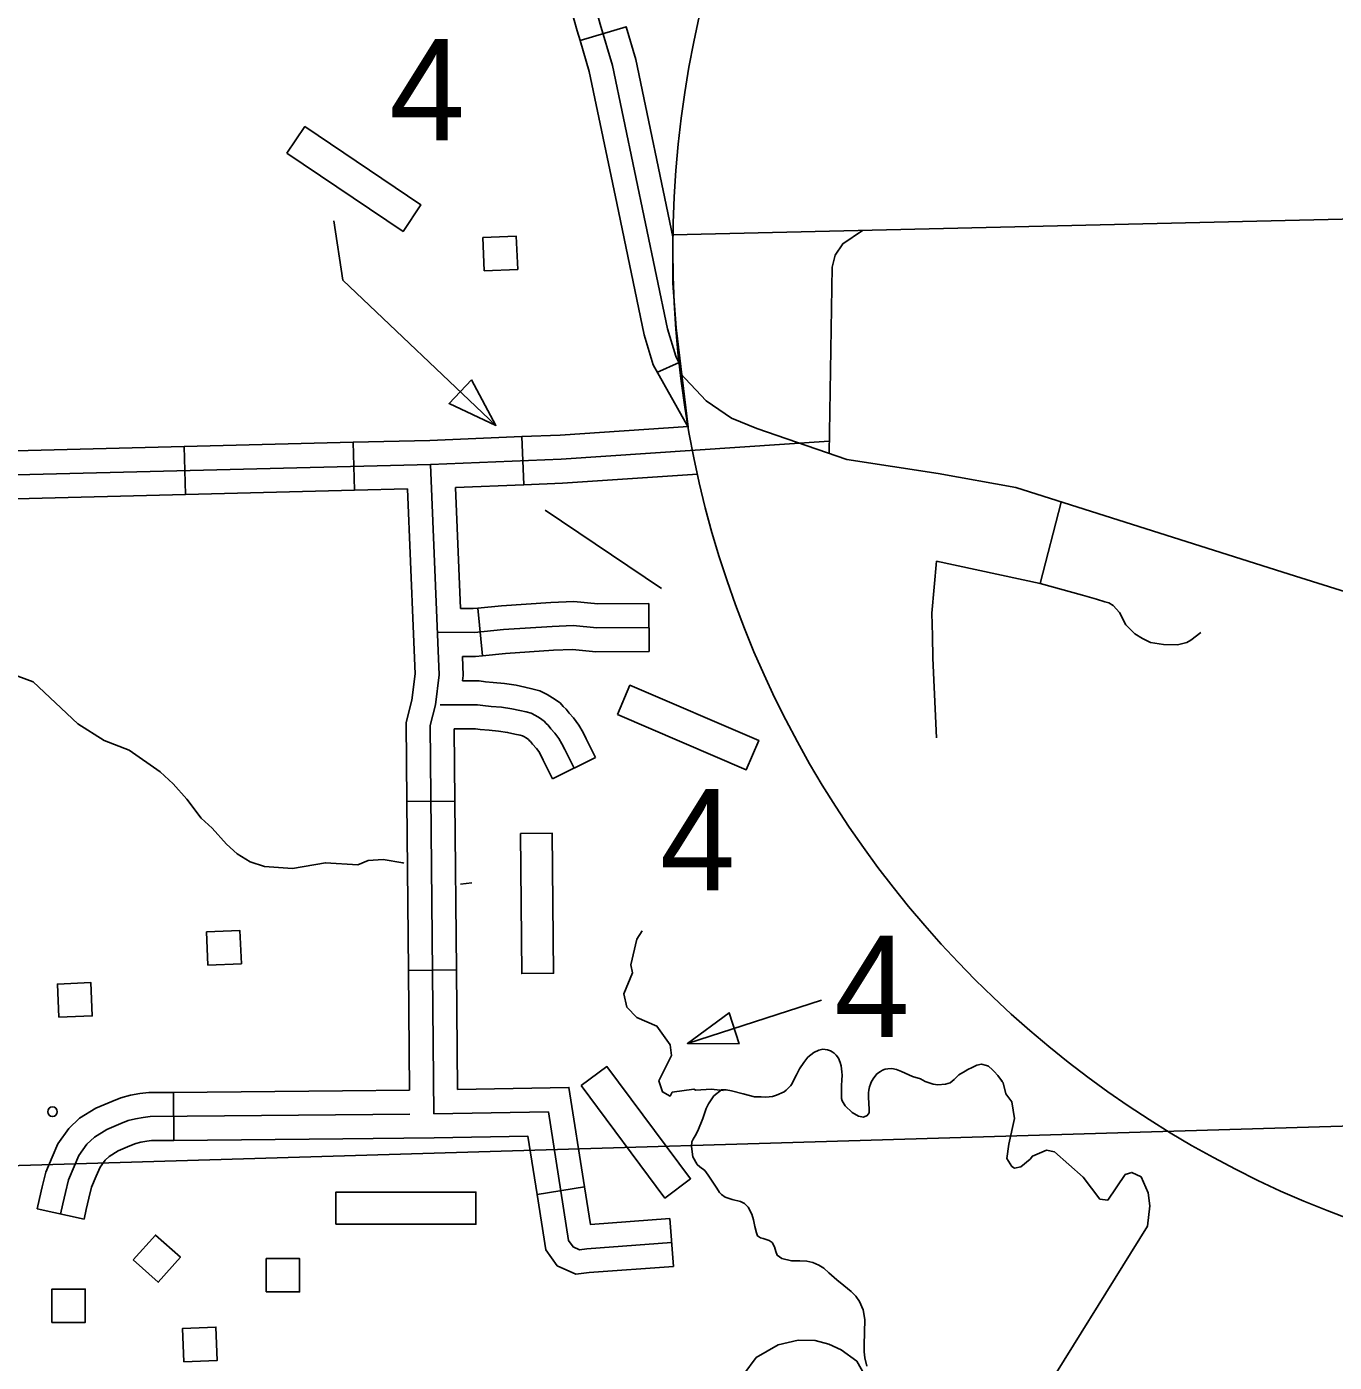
# Model space of a CAD drawing. Extents: x 1671357 to 13005564, y 567358 to 14261451.
# Drawn here: x 12758302.925 to 12758304.288, y 14259944.134 to 14259945.527 of the extents above; entities that cross this region are included whole.
import ezdxf

# ---------------------------------------------------------------- set-up
doc = ezdxf.new("R2010")
doc.units = 0
for name, color, linetype in [('31', 7, 'Continuous'), ('32', 7, 'Continuous'), ('35', 7, 'Continuous'), ('56', 7, 'Continuous'), ('63', 7, 'Continuous'), ('Default', 7, 'Continuous')]:
    doc.layers.add(name, color=color, linetype=linetype)

msp = doc.modelspace()

# ---------------------------------------------------------------- linework, layer by layer
at = {"layer": '31'}
msp.add_line((12758303.605, 14259945.1767), (12758303.5819, 14259945.1662), dxfattribs=at)
for points in [[(12758303.5018, 14259945.5126), (12758303.4987, 14259945.5229), (12758303.4896, 14259945.5565), (12758303.4727, 14259945.5954), (12758303.3719, 14259945.7516)], [(12758303.6047, 14259945.1766), (12758303.6017, 14259945.1832), (12758303.5931, 14259945.2117), (12758303.5358, 14259945.4865), (12758303.5228, 14259945.5298), (12758303.5133, 14259945.5648), (12758303.4948, 14259945.6073), (12758303.4619, 14259945.6584)], [(12758305.1581, 14259944.3315), (12758304.9781, 14259944.6583), (12758304.9633, 14259944.6845), (12758304.9396, 14259944.7053), (12758304.9102, 14259944.7221), (12758304.6922, 14259944.7904), (12758304.4872, 14259944.8701), (12758304.4483, 14259944.8909), (12758304.2412, 14259944.9558), (12758303.9561, 14259945.0462), (12758303.8751, 14259945.0611), (12758303.7801, 14259945.0756), (12758303.6861, 14259945.1079), (12758303.6598, 14259945.1186), (12758303.6334, 14259945.1368), (12758303.6062, 14259945.1656)]]:
    msp.add_lwpolyline(points, dxfattribs=at)
msp.add_lwpolyline([(12758303.5018, 14259945.5126), (12758303.5115, 14259945.4803), (12758303.5402, 14259945.3429), (12758303.5688, 14259945.2055), (12758303.5782, 14259945.1744), (12758303.6144, 14259945.1094), (12758303.6019, 14259945.2129), (12758303.5987, 14259945.2595), (12758303.5986, 14259945.3079), (12758303.5601, 14259945.4927), (12758303.5498, 14259945.527)], close=True, dxfattribs=at)
at = {"layer": '32'}
for p, q in [((12758303.0904, 14259945.0391), (12758303.0891, 14259945.0891)), ((12758303.2666, 14259945.0435), (12758303.2653, 14259945.0935)), ((12758303.4431, 14259945.0493), (12758303.4411, 14259945.0994)), ((12758303.3953, 14259944.9206), (12758303.4002, 14259944.8708)), ((12758303.5736, 14259944.9253), (12758303.5738, 14259944.8753)), ((12758303.518, 14259944.7648), (12758303.4731, 14259944.7425)), ((12758303.3212, 14259944.7189), (12758303.3713, 14259944.7193)), ((12758303.3229, 14259944.5426), (12758303.373, 14259944.5431)), ((12758303.0782, 14259944.3653), (12758303.0778, 14259944.4154)), ((12758303.4571, 14259944.309), (12758303.5065, 14259944.3167)), ((12758302.9847, 14259944.2831), (12758302.9358, 14259944.2939)), ((12758303.5991, 14259944.2338), (12758303.5954, 14259944.2837))]:
    msp.add_line(p, q, dxfattribs=at)
for points in [[(12758303.5987, 14259945.31), (12758304.6529, 14259945.3347)], [(12758303.7962, 14259945.3146), (12758303.7757, 14259945.3007), (12758303.7679, 14259945.2887), (12758303.7647, 14259945.2762), (12758303.7615, 14259945.082)], [(12758303.4411, 14259945.0994), (12758303.481, 14259945.101), (12758303.6144, 14259945.1099)], [(12758302.9129, 14259945.0847), (12758303.0891, 14259945.0891)], [(12758303.0891, 14259945.0891), (12758303.2653, 14259945.0935)], [(12758303.2653, 14259945.0935), (12758303.3451, 14259945.0955), (12758303.4411, 14259945.0994)], [(12758303.4823, 14259945.076), (12758303.7617, 14259945.0946)], [(12758302.0333, 14259945.0215), (12758302.2823, 14259945.0311), (12758302.576, 14259945.0427), (12758302.6634, 14259945.0534), (12758303.3459, 14259945.0705), (12758303.4823, 14259945.076)], [(12758303.3459, 14259945.0705), (12758303.3549, 14259944.851), (12758303.3513, 14259944.8197), (12758303.3455, 14259944.798), (12758303.3494, 14259944.393), (12758303.4689, 14259944.395), (12758303.4899, 14259944.2609), (12758303.4946, 14259944.2544), (12758303.5014, 14259944.2513), (12758303.509, 14259944.2523), (12758303.5972, 14259944.2588)], [(12758303.4431, 14259945.0493), (12758303.4836, 14259945.051), (12758303.6243, 14259945.0603)], [(12758303.372, 14259945.0465), (12758303.4431, 14259945.0493)], [(12758303.372, 14259945.0465), (12758303.3772, 14259944.9202)], [(12758302.9141, 14259945.0347), (12758303.0904, 14259945.0391)], [(12758303.0904, 14259945.0391), (12758303.2666, 14259945.0435)], [(12758303.2666, 14259945.0435), (12758303.3219, 14259945.0449)], [(12758303.3219, 14259945.0449), (12758303.3281, 14259944.8933)], [(12758303.9814, 14259944.9462), (12758304.0033, 14259945.0312)], [(12758303.8734, 14259944.7853), (12758303.8698, 14259944.8685), (12758303.8693, 14259944.8916), (12758303.8687, 14259944.9153), (12758303.8736, 14259944.9694)], [(12758303.8736, 14259944.9694), (12758303.9814, 14259944.9462), (12758304.0256, 14259944.9342), (12758304.0402, 14259944.93), (12758304.049, 14259944.927), (12758304.053, 14259944.9259), (12758304.0575, 14259944.9233), (12758304.0641, 14259944.9159), (12758304.0709, 14259944.9031), (12758304.0803, 14259944.8938), (12758304.0882, 14259944.8887), (12758304.0967, 14259944.8847), (12758304.1102, 14259944.8825), (12758304.1246, 14259944.8824), (12758304.1345, 14259944.8845), (12758304.1387, 14259944.887), (12758304.1491, 14259944.8951)], [(12758303.3953, 14259944.9206), (12758303.3905, 14259944.9202), (12758303.3772, 14259944.9202)], [(12758303.5736, 14259944.9253), (12758303.5205, 14259944.9251), (12758303.4952, 14259944.9274), (12758303.4714, 14259944.9265), (12758303.42, 14259944.923), (12758303.3953, 14259944.9206)], [(12758303.3281, 14259944.8933), (12758303.3298, 14259944.852), (12758303.3266, 14259944.8244), (12758303.3204, 14259944.8011), (12758303.3212, 14259944.7189)], [(12758303.5737, 14259944.9003), (12758303.5195, 14259944.9001), (12758303.4945, 14259944.9023), (12758303.4727, 14259944.9015), (12758303.4221, 14259944.8981), (12758303.3917, 14259944.8951), (12758303.3533, 14259944.8954)], [(12758303.4002, 14259944.8708), (12758303.3928, 14259944.8701), (12758303.3792, 14259944.8702)], [(12758303.3792, 14259944.8702), (12758303.38, 14259944.8501), (12758303.3794, 14259944.8446)], [(12758303.5738, 14259944.8753), (12758303.5184, 14259944.875), (12758303.4939, 14259944.8772), (12758303.474, 14259944.8765), (12758303.4241, 14259944.8731), (12758303.4002, 14259944.8708)], [(12758303.518, 14259944.7648), (12758303.5083, 14259944.7841), (12758303.5051, 14259944.7907), (12758303.5007, 14259944.7984), (12758303.4949, 14259944.8062), (12758303.4906, 14259944.8109), (12758303.4872, 14259944.8152), (12758303.4844, 14259944.8179), (12758303.481, 14259944.8216), (12758303.473, 14259944.827), (12758303.4675, 14259944.8305), (12758303.4598, 14259944.8343), (12758303.4516, 14259944.8365), (12758303.4444, 14259944.8382), (12758303.4351, 14259944.8401), (12758303.4229, 14259944.8419), (12758303.4113, 14259944.843), (12758303.4033, 14259944.8436), (12758303.3966, 14259944.8446), (12758303.3855, 14259944.8446), (12758303.3794, 14259944.8446)], [(12758303.4956, 14259944.7537), (12758303.4859, 14259944.7731), (12758303.483, 14259944.779), (12758303.4798, 14259944.7846), (12758303.4756, 14259944.7902), (12758303.4714, 14259944.7947), (12758303.4686, 14259944.7983), (12758303.4666, 14259944.8002), (12758303.4645, 14259944.8025), (12758303.4594, 14259944.806), (12758303.4553, 14259944.8086), (12758303.4508, 14259944.8108), (12758303.4455, 14259944.8123), (12758303.4391, 14259944.8137), (12758303.4307, 14259944.8154), (12758303.4199, 14259944.8171), (12758303.4092, 14259944.818), (12758303.4005, 14259944.8188), (12758303.3948, 14259944.8196), (12758303.3855, 14259944.8196), (12758303.3561, 14259944.8196)], [(12758303.4731, 14259944.7425), (12758303.4634, 14259944.7621), (12758303.4608, 14259944.7673), (12758303.4589, 14259944.7708), (12758303.4563, 14259944.7741), (12758303.4523, 14259944.7785), (12758303.4501, 14259944.7814), (12758303.4487, 14259944.7826), (12758303.448, 14259944.7835), (12758303.4457, 14259944.7851), (12758303.4431, 14259944.7867), (12758303.4419, 14259944.7873), (12758303.4393, 14259944.788), (12758303.4338, 14259944.7892), (12758303.4262, 14259944.7908), (12758303.4169, 14259944.7922), (12758303.4071, 14259944.7931), (12758303.3977, 14259944.7939), (12758303.393, 14259944.7945), (12758303.3854, 14259944.7945), (12758303.3706, 14259944.7945)], [(12758303.3706, 14259944.7945), (12758303.3713, 14259944.7193)], [(12758303.3212, 14259944.7189), (12758303.3229, 14259944.5426)], [(12758303.3713, 14259944.7193), (12758303.373, 14259944.5431)], [(12758303.3229, 14259944.5426), (12758303.3241, 14259944.4178)], [(12758303.373, 14259944.5431), (12758303.3742, 14259944.4184)], [(12758303.3742, 14259944.4184), (12758303.4902, 14259944.4205), (12758303.5065, 14259944.3167)], [(12758302.9358, 14259944.2939), (12758302.9381, 14259944.3047), (12758302.9411, 14259944.3167), (12758302.9448, 14259944.3322), (12758302.9515, 14259944.3478), (12758302.9575, 14259944.3618), (12758302.9687, 14259944.3777), (12758302.9801, 14259944.3884), (12758302.9969, 14259944.3989), (12758303.0136, 14259944.406), (12758303.0231, 14259944.4097), (12758303.0331, 14259944.4123), (12758303.0428, 14259944.4141), (12758303.0521, 14259944.4152), (12758303.0778, 14259944.4154)], [(12758303.0778, 14259944.4154), (12758303.254, 14259944.4171)], [(12758303.254, 14259944.4171), (12758303.3241, 14259944.4178)], [(12758303.0537, 14259944.3901), (12758303.3244, 14259944.3927)], [(12758302.9602, 14259944.2885), (12758302.9625, 14259944.299), (12758302.9654, 14259944.3108), (12758302.9686, 14259944.3243), (12758302.9745, 14259944.3379), (12758302.9794, 14259944.3495), (12758302.9877, 14259944.3612), (12758302.9955, 14259944.3685), (12758303.0085, 14259944.3766), (12758303.023, 14259944.3828), (12758303.0308, 14259944.3859), (12758303.0385, 14259944.3879), (12758303.0465, 14259944.3893), (12758303.0537, 14259944.3901)], [(12758302.9847, 14259944.2831), (12758302.9869, 14259944.2933), (12758302.9898, 14259944.3049), (12758302.9925, 14259944.3164), (12758302.9975, 14259944.328), (12758303.0014, 14259944.3372), (12758303.0067, 14259944.3447), (12758303.0108, 14259944.3485), (12758303.0202, 14259944.3544), (12758303.0325, 14259944.3596), (12758303.0386, 14259944.362), (12758303.0439, 14259944.3634), (12758303.0502, 14259944.3645), (12758303.0552, 14259944.3651), (12758303.0782, 14259944.3653)], [(12758303.0782, 14259944.3653), (12758303.2545, 14259944.367)], [(12758303.2545, 14259944.367), (12758303.3497, 14259944.3679)], [(12758303.3497, 14259944.3679), (12758303.4475, 14259944.3696), (12758303.4571, 14259944.309)], [(12758303.4571, 14259944.309), (12758303.4661, 14259944.2512), (12758303.4781, 14259944.2343), (12758303.4976, 14259944.2256), (12758303.5115, 14259944.2274), (12758303.5991, 14259944.2338)], [(12758303.5065, 14259944.3167), (12758303.5127, 14259944.2777), (12758303.5954, 14259944.2837)], [(12758303.6655, 14259944.0396), (12758303.6613, 14259944.0569), (12758303.6594, 14259944.0694), (12758303.6603, 14259944.0826), (12758303.662, 14259944.094), (12758303.6659, 14259944.1076), (12758303.6725, 14259944.1216), (12758303.6853, 14259944.1387), (12758303.7084, 14259944.1522), (12758303.7294, 14259944.157), (12758303.747, 14259944.1566), (12758303.7613, 14259944.1526), (12758303.7742, 14259944.1468), (12758303.7904, 14259944.135), (12758303.8038, 14259944.111), (12758303.8054, 14259944.1039)]]:
    msp.add_lwpolyline(points, dxfattribs=at)
at = {"layer": '35'}
for points in [[(12758302.8898, 14259944.859), (12758302.9315, 14259944.8437), (12758302.9784, 14259944.7998), (12758303.0056, 14259944.7825), (12758303.0317, 14259944.7725), (12758303.064, 14259944.7498), (12758303.0776, 14259944.7373), (12758303.0917, 14259944.7211), (12758303.1069, 14259944.7013), (12758303.1183, 14259944.6911), (12758303.1331, 14259944.6743), (12758303.1442, 14259944.6641), (12758303.1579, 14259944.6559), (12758303.1728, 14259944.6509), (12758303.2019, 14259944.6488), (12758303.2364, 14259944.6549), (12758303.2702, 14259944.6527), (12758303.2811, 14259944.6572), (12758303.2964, 14259944.6582), (12758303.3169, 14259944.655), (12758303.3182, 14259944.6544)], [(12758303.3773, 14259944.6325), (12758303.3889, 14259944.6339)], [(12758303.5667, 14259944.584), (12758303.561, 14259944.5753), (12758303.5548, 14259944.5485), (12758303.5565, 14259944.5402), (12758303.5475, 14259944.5181), (12758303.5507, 14259944.5044), (12758303.5609, 14259944.4935), (12758303.582, 14259944.4843), (12758303.5958, 14259944.4651), (12758303.5973, 14259944.4538), (12758303.584, 14259944.4274), (12758303.5879, 14259944.4159), (12758303.5957, 14259944.4115), (12758303.5979, 14259944.4156)], [(12758303.9421, 14259944.4263), (12758303.9374, 14259944.4331), (12758303.9335, 14259944.4373), (12758303.9318, 14259944.4389), (12758303.9276, 14259944.4427), (12758303.9256, 14259944.4433), (12758303.9205, 14259944.4448), (12758303.9155, 14259944.4439), (12758303.9106, 14259944.4413), (12758303.906, 14259944.4391), (12758303.9034, 14259944.4376), (12758303.8969, 14259944.4337), (12758303.8941, 14259944.4308), (12758303.8918, 14259944.4287), (12758303.8876, 14259944.4255), (12758303.8827, 14259944.424), (12758303.875, 14259944.4233), (12758303.87, 14259944.4241), (12758303.8615, 14259944.4267), (12758303.8567, 14259944.4295), (12758303.8486, 14259944.4321), (12758303.837, 14259944.4373), (12758303.8319, 14259944.4391), (12758303.8268, 14259944.4402), (12758303.8228, 14259944.44), (12758303.8201, 14259944.4396), (12758303.8172, 14259944.4384), (12758303.8152, 14259944.4373), (12758303.8113, 14259944.4348), (12758303.8076, 14259944.4296), (12758303.8054, 14259944.4262), (12758303.8045, 14259944.4238), (12758303.8036, 14259944.4211), (12758303.8028, 14259944.4177), (12758303.8026, 14259944.415), (12758303.8025, 14259944.4099), (12758303.8034, 14259944.3979), (12758303.8032, 14259944.3939), (12758303.8013, 14259944.3911), (12758303.7974, 14259944.3896), (12758303.792, 14259944.3907), (12758303.7855, 14259944.3944), (12758303.7781, 14259944.4015), (12758303.7752, 14259944.4067), (12758303.7744, 14259944.409), (12758303.7745, 14259944.415), (12758303.7745, 14259944.4227), (12758303.7749, 14259944.4281), (12758303.775, 14259944.4332), (12758303.7748, 14259944.4368), (12758303.7742, 14259944.4432), (12758303.773, 14259944.4465), (12758303.7712, 14259944.4511), (12758303.7687, 14259944.4543), (12758303.7666, 14259944.4562), (12758303.7648, 14259944.4578), (12758303.7628, 14259944.4587), (12758303.7597, 14259944.4599), (12758303.755, 14259944.4604), (12758303.7507, 14259944.4595), (12758303.7455, 14259944.4569), (12758303.7394, 14259944.452), (12758303.735, 14259944.4464), (12758303.7306, 14259944.4399), (12758303.7275, 14259944.4337), (12758303.7223, 14259944.4237), (12758303.7217, 14259944.4224), (12758303.7217, 14259944.4224), (12758303.7166, 14259944.4178), (12758303.7146, 14259944.416), (12758303.7068, 14259944.4123), (12758303.7025, 14259944.4111), (12758303.6955, 14259944.4105), (12758303.6905, 14259944.4106), (12758303.6838, 14259944.4109), (12758303.672, 14259944.4138), (12758303.6598, 14259944.4169), (12758303.6541, 14259944.418), (12758303.6494, 14259944.4181), (12758303.6494, 14259944.4181), (12758303.6413, 14259944.4117), (12758303.6357, 14259944.4034), (12758303.6332, 14259944.3986), (12758303.63, 14259944.3881), (12758303.6246, 14259944.3751), (12758303.6219, 14259944.3699), (12758303.6197, 14259944.3665), (12758303.6185, 14259944.3638), (12758303.6185, 14259944.3638), (12758303.618, 14259944.3594), (12758303.6186, 14259944.3534), (12758303.6195, 14259944.3481), (12758303.6239, 14259944.3402), (12758303.6267, 14259944.3377), (12758303.6319, 14259944.3339), (12758303.6354, 14259944.329), (12758303.6444, 14259944.3154), (12758303.6473, 14259944.3111), (12758303.6494, 14259944.3089), (12758303.6532, 14259944.306), (12758303.6603, 14259944.3037)], [(12758303.9421, 14259944.4263), (12758303.9374, 14259944.4331), (12758303.9335, 14259944.4373), (12758303.9318, 14259944.4389), (12758303.9276, 14259944.4427), (12758303.9256, 14259944.4433), (12758303.9205, 14259944.4448), (12758303.9155, 14259944.4439), (12758303.9106, 14259944.4413), (12758303.906, 14259944.4391), (12758303.9034, 14259944.4376), (12758303.8969, 14259944.4337), (12758303.8941, 14259944.4308), (12758303.8918, 14259944.4287), (12758303.8876, 14259944.4255), (12758303.8827, 14259944.424), (12758303.875, 14259944.4233), (12758303.87, 14259944.4241), (12758303.8615, 14259944.4267), (12758303.8567, 14259944.4295), (12758303.8486, 14259944.4321), (12758303.837, 14259944.4373), (12758303.8319, 14259944.4391), (12758303.8268, 14259944.4402), (12758303.8228, 14259944.44), (12758303.8201, 14259944.4396), (12758303.8172, 14259944.4384), (12758303.8152, 14259944.4373), (12758303.8113, 14259944.4348), (12758303.8076, 14259944.4296), (12758303.8054, 14259944.4262), (12758303.8045, 14259944.4238), (12758303.8036, 14259944.4211), (12758303.8028, 14259944.4177), (12758303.8026, 14259944.415), (12758303.8025, 14259944.4099), (12758303.8034, 14259944.3979), (12758303.8032, 14259944.3939), (12758303.8013, 14259944.3911), (12758303.7974, 14259944.3896), (12758303.792, 14259944.3907), (12758303.7855, 14259944.3944), (12758303.7781, 14259944.4015), (12758303.7752, 14259944.4067), (12758303.7744, 14259944.409), (12758303.7745, 14259944.415), (12758303.7745, 14259944.4227), (12758303.7749, 14259944.4281), (12758303.775, 14259944.4332), (12758303.7748, 14259944.4368), (12758303.7742, 14259944.4432), (12758303.773, 14259944.4465), (12758303.7712, 14259944.4511), (12758303.7687, 14259944.4543), (12758303.7666, 14259944.4562), (12758303.7648, 14259944.4578), (12758303.7628, 14259944.4587), (12758303.7597, 14259944.4599), (12758303.755, 14259944.4604), (12758303.7507, 14259944.4595), (12758303.7455, 14259944.4569), (12758303.7394, 14259944.452), (12758303.735, 14259944.4464), (12758303.7306, 14259944.4399), (12758303.7275, 14259944.4337), (12758303.7223, 14259944.4237), (12758303.7217, 14259944.4224), (12758303.7217, 14259944.4224), (12758303.7166, 14259944.4178), (12758303.7146, 14259944.416), (12758303.7068, 14259944.4123), (12758303.7025, 14259944.4111), (12758303.6955, 14259944.4105), (12758303.6905, 14259944.4106), (12758303.6838, 14259944.4109), (12758303.672, 14259944.4138), (12758303.6598, 14259944.4169), (12758303.6541, 14259944.418), (12758303.6494, 14259944.4181), (12758303.6494, 14259944.4181), (12758303.6413, 14259944.4117), (12758303.6357, 14259944.4034), (12758303.6332, 14259944.3986), (12758303.63, 14259944.3881), (12758303.6246, 14259944.3751), (12758303.6219, 14259944.3699), (12758303.6197, 14259944.3665), (12758303.6185, 14259944.3638), (12758303.6185, 14259944.3638), (12758303.618, 14259944.3594), (12758303.6186, 14259944.3534), (12758303.6195, 14259944.3481), (12758303.6239, 14259944.3402), (12758303.6267, 14259944.3377), (12758303.6319, 14259944.3339), (12758303.6354, 14259944.329), (12758303.6444, 14259944.3154), (12758303.6473, 14259944.3111), (12758303.6494, 14259944.3089), (12758303.6532, 14259944.306), (12758303.6603, 14259944.3037)], [(12758303.651, 14259944.4174), (12758303.6387, 14259944.4188), (12758303.6227, 14259944.4178), (12758303.6203, 14259944.4187), (12758303.5979, 14259944.4156)], [(12758303.973, 14259944.0818), (12758304.0936, 14259944.2757), (12758304.096, 14259944.2969), (12758304.0941, 14259944.3105), (12758304.0867, 14259944.3273), (12758304.0772, 14259944.3319), (12758304.0702, 14259944.3296), (12758304.052, 14259944.3031), (12758304.0439, 14259944.3041), (12758304.0262, 14259944.3271), (12758303.9964, 14259944.3533), (12758303.9883, 14259944.355), (12758303.9735, 14259944.349), (12758303.971, 14259944.3456), (12758303.9613, 14259944.3378), (12758303.9547, 14259944.3362), (12758303.9519, 14259944.3381), (12758303.9469, 14259944.3463), (12758303.9489, 14259944.3614), (12758303.9548, 14259944.3881), (12758303.9521, 14259944.4054), (12758303.9457, 14259944.4138), (12758303.9431, 14259944.4255), (12758303.9408, 14259944.4273)], [(12758303.6603, 14259944.3037), (12758303.6691, 14259944.3017), (12758303.6732, 14259944.2996), (12758303.6771, 14259944.2957), (12758303.6808, 14259944.2882), (12758303.6827, 14259944.2823), (12758303.684, 14259944.2756), (12758303.6857, 14259944.269), (12758303.6868, 14259944.2657), (12758303.6899, 14259944.2635), (12758303.6926, 14259944.2629), (12758303.6991, 14259944.2609), (12758303.7022, 14259944.2587), (12758303.7047, 14259944.2541), (12758303.7059, 14259944.2495), (12758303.7075, 14259944.2455), (12758303.7123, 14259944.2421), (12758303.7224, 14259944.2398), (12758303.7308, 14259944.2395), (12758303.7382, 14259944.2392), (12758303.7446, 14259944.2378), (12758303.7507, 14259944.2351), (12758303.7559, 14259944.232), (12758303.7611, 14259944.2272), (12758303.7695, 14259944.2199), (12758303.7767, 14259944.2138), (12758303.7844, 14259944.2078), (12758303.7893, 14259944.2027), (12758303.7932, 14259944.1972), (12758303.797, 14259944.1886), (12758303.7988, 14259944.1783)], [(12758303.6603, 14259944.3037), (12758303.6691, 14259944.3017), (12758303.6732, 14259944.2996), (12758303.6771, 14259944.2957), (12758303.6808, 14259944.2882), (12758303.6827, 14259944.2823), (12758303.684, 14259944.2756), (12758303.6857, 14259944.269), (12758303.6868, 14259944.2657), (12758303.6899, 14259944.2635), (12758303.6926, 14259944.2629), (12758303.6991, 14259944.2609), (12758303.7022, 14259944.2587), (12758303.7047, 14259944.2541), (12758303.7059, 14259944.2495), (12758303.7075, 14259944.2455), (12758303.7123, 14259944.2421), (12758303.7224, 14259944.2398), (12758303.7308, 14259944.2395), (12758303.7382, 14259944.2392), (12758303.7446, 14259944.2378), (12758303.7507, 14259944.2351), (12758303.7559, 14259944.232), (12758303.7611, 14259944.2272), (12758303.7695, 14259944.2199), (12758303.7767, 14259944.2138), (12758303.7844, 14259944.2078), (12758303.7893, 14259944.2027), (12758303.7932, 14259944.1972), (12758303.797, 14259944.1886), (12758303.7988, 14259944.1783), (12758303.7984, 14259944.1649), (12758303.798, 14259944.1521), (12758303.798, 14259944.1448), (12758303.7989, 14259944.1385), (12758303.8007, 14259944.1298)], [(12758303.9629, 14259944.0678), (12758303.973, 14259944.0818), (12758304.0936, 14259944.2757)]]:
    msp.add_lwpolyline(points, dxfattribs=at)
at = {"layer": '56'}
for points in [[(12758303.1963, 14259945.3952), (12758303.2149, 14259945.4229), (12758303.336, 14259945.3412), (12758303.3173, 14259945.3135)], [(12758303.402, 14259945.2723), (12758303.4005, 14259945.307), (12758303.4354, 14259945.3085), (12758303.4368, 14259945.2738)], [(12758303.3888, 14259945.1588), (12758303.3653, 14259945.1341), (12758303.4141, 14259945.1112)], [(12758303.5408, 14259944.8094), (12758303.5539, 14259944.8401), (12758303.6881, 14259944.7825), (12758303.675, 14259944.7518)], [(12758303.4396, 14259944.6854), (12758303.4729, 14259944.6857), (12758303.4743, 14259944.5396), (12758303.441, 14259944.5393)], [(12758303.1139, 14259944.548), (12758303.1124, 14259944.5827), (12758303.1472, 14259944.5842), (12758303.1487, 14259944.5495)], [(12758302.9585, 14259944.4937), (12758302.957, 14259944.5284), (12758302.9919, 14259944.5299), (12758302.9933, 14259944.4952)], [(12758303.6676, 14259944.466), (12758303.6572, 14259944.4984), (12758303.6138, 14259944.4665)], [(12758303.5031, 14259944.4224), (12758303.5299, 14259944.4423), (12758303.6171, 14259944.3252), (12758303.5903, 14259944.3052)], [(12758303.2473, 14259944.2779), (12758303.2473, 14259944.3113), (12758303.3933, 14259944.3113), (12758303.3933, 14259944.2779)], [(12758303.036, 14259944.2406), (12758303.0591, 14259944.2666), (12758303.0851, 14259944.2434), (12758303.062, 14259944.2174)], [(12758303.1747, 14259944.2073), (12758303.1747, 14259944.242), (12758303.2095, 14259944.242), (12758303.2095, 14259944.2073)], [(12758302.9512, 14259944.1754), (12758302.9512, 14259944.2102), (12758302.986, 14259944.2102), (12758302.986, 14259944.1754)], [(12758303.0888, 14259944.1343), (12758303.0873, 14259944.169), (12758303.1222, 14259944.1705), (12758303.1236, 14259944.1357)]]:
    msp.add_lwpolyline(points, close=True, dxfattribs=at)
for points in [[(12758303.245, 14259945.3246), (12758303.2546, 14259945.2628), (12758303.4141, 14259945.1112)], [(12758303.4656, 14259945.0228), (12758303.5867, 14259944.9411)], [(12758303.7536, 14259944.5117), (12758303.6138, 14259944.4665)]]:
    msp.add_lwpolyline(points, dxfattribs=at)
msp.add_circle((12758302.9518, 14259944.3952), 0.00501, dxfattribs=at)
at = {"layer": '63'}
msp.add_circle((12758304.6755, 14259945.2943), 1.077, dxfattribs=at)
at = {"layer": 'Default'}
msp.add_line((12758310.0419, 14259944.551), (12758300.287, 14259944.2608), dxfattribs=at)

# ---------------------------------------------------------------- texts
at = {"layer": '56'}
for p in [(12758303.303, 14259945.4085), (12758303.5851, 14259944.6261), (12758303.7669, 14259944.4731)]:
    msp.add_text('4', height=0.1058, dxfattribs=at).set_placement(p)

doc.saveas('drawing.dxf')
